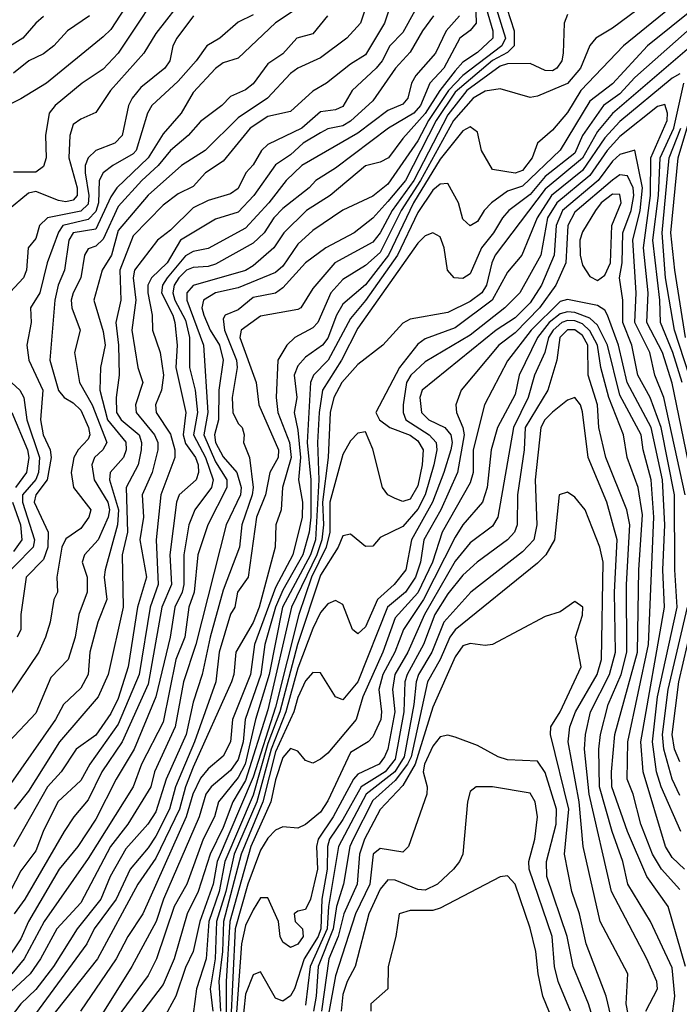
# Model space of a CAD drawing. Header units: metres. Extents: x -51132 to -49532, y -231222 to -229437.
# Tile 672 of 691: x -49933 to -49889, y -229620 to -229554. Entities that reach past the tile are written whole.
import ezdxf

# ---------------------------------------------------------------- set-up
doc = ezdxf.new("R2010")
doc.units = ezdxf.units.M
for name, color, linetype in [('CONTOUR_HALF', 8, 'Continuous'), ('CONTOUR_INDEX', 1, 'Continuous'), ('CONTOUR_INTER', 3, 'Continuous')]:
    doc.layers.add(name, color=color, linetype=linetype)

msp = doc.modelspace()

# ---------------------------------------------------------------- linework, layer by layer
at = {"layer": 'CONTOUR_HALF'}
for points, elevation in [([(-49924.534, -229550.759), (-49927.08, -229554.672), (-49927.58, -229555.157), (-49931.382, -229558.259), (-49933.08, -229559.308), (-49935.042, -229560.259)], 58.5), ([(-49902.732, -229552.759), (-49902.684, -229554.259), (-49903.08, -229554.745), (-49903.764, -229555.259), (-49904.845, -229557.259), (-49905.78, -229558.259), (-49906.39, -229559.759), (-49906.832, -229560.259), (-49908.536, -229561.259), (-49912.08, -229563.949), (-49913.376, -229564.759), (-49913.821, -229565.259), (-49915.58, -229566.642), (-49916.182, -229567.259), (-49916.83, -229568.259), (-49917.58, -229568.94), (-49920.08, -229570.36), (-49920.58, -229570.511), (-49921.58, -229570.563), (-49922.019, -229570.759), (-49922.541, -229571.259), (-49922.841, -229571.759), (-49922.939, -229572.259), (-49922.805, -229572.759), (-49922.08, -229574.094), (-49921.824, -229575.259), (-49921.832, -229577.259), (-49921.433, -229578.759), (-49921.285, -229580.259), (-49921.553, -229581.759), (-49920.749, -229583.259), (-49920.25, -229584.759), (-49920.359, -229585.259), (-49921.465, -229586.759), (-49921.864, -229587.759), (-49922.207, -229589.759), (-49922.201, -229591.759), (-49922.321, -229592.259), (-49922.792, -229593.259), (-49923.11, -229595.259), (-49924.08, -229599.262), (-49925.527, -229602.759), (-49926.724, -229604.759), (-49928.08, -229607.436), (-49929.282, -229609.259), (-49930.532, -229610.759), (-49932.58, -229614.259), (-49933.08, -229615.419), (-49934.08, -229616.904)], 52.5), ([(-49922.08, -229552.373), (-49924.08, -229554.954), (-49924.879, -229556.259), (-49927.103, -229558.759), (-49928.08, -229560.229), (-49929.08, -229560.659), (-49929.58, -229561.011), (-49929.807, -229561.759), (-49929.89, -229563.259), (-49929.321, -229565.259), (-49929.328, -229565.759), (-49929.58, -229566.079), (-49930.08, -229566.183), (-49930.58, -229566.102), (-49932.08, -229565.499), (-49932.58, -229565.606), (-49933.972, -229566.759)], 57.5), ([(-49888.58, -229552.291), (-49892.844, -229555.759), (-49895.686, -229558.759), (-49896.58, -229560.213), (-49897.58, -229561.407), (-49898.574, -229562.259), (-49898.945, -229563.259), (-49899.58, -229564.097), (-49900.08, -229564.268), (-49901.58, -229564.035), (-49902.325, -229562.759), (-49902.58, -229561.534), (-49903.08, -229561.169), (-49903.58, -229561.451), (-49905.08, -229563.333), (-49906.855, -229566.259), (-49908.534, -229569.759), (-49910.08, -229571.721), (-49911.58, -229573.026), (-49911.997, -229573.759), (-49912.58, -229575.288), (-49912.941, -229575.759), (-49914.08, -229576.564), (-49914.58, -229577.149), (-49914.84, -229577.759), (-49914.662, -229579.259), (-49914.84, -229580.259), (-49914.58, -229581.432), (-49914.402, -229583.259), (-49914.546, -229584.759), (-49914.286, -229586.259), (-49914.293, -229587.259), (-49914.921, -229589.759), (-49916.08, -229591.956), (-49917.486, -229595.759), (-49917.757, -229597.759), (-49918.953, -229600.759), (-49919.087, -229602.259), (-49919.58, -229603.227), (-49920.58, -229604.069), (-49921.08, -229604.676), (-49921.591, -229605.759), (-49922.036, -229607.259), (-49924.949, -229613.759), (-49925.95, -229615.259), (-49926.729, -229616.759), (-49929.099, -229620.259)], 49.5), ([(-49901.353, -229553.259), (-49900.729, -229555.259), (-49900.956, -229555.759), (-49903.58, -229557.741), (-49904.522, -229558.759), (-49905.863, -229560.759), (-49906.58, -229562.112), (-49908.58, -229565.009), (-49909.58, -229565.811), (-49911.58, -229566.737), (-49913.58, -229568.105), (-49914.58, -229569.011), (-49915.58, -229570.482), (-49916.08, -229570.913), (-49918.58, -229571.922), (-49920.08, -229572.266), (-49920.89, -229572.759), (-49920.988, -229573.259), (-49920.862, -229573.759), (-49920.448, -229574.759), (-49919.825, -229575.759), (-49919.571, -229576.759), (-49919.872, -229578.759), (-49919.889, -229580.759), (-49920.15, -229581.759), (-49920.086, -229582.259), (-49919.58, -229583.215), (-49918.662, -229584.259), (-49918.367, -229585.259), (-49918.422, -229585.759), (-49919.364, -229587.759), (-49921.392, -229595.759), (-49922.219, -229598.259), (-49922.783, -229601.259), (-49924.164, -229604.259), (-49924.402, -229605.259), (-49925.95, -229607.759), (-49927.09, -229609.259), (-49929.08, -229613.022), (-49930.673, -229614.759), (-49931.769, -229616.759), (-49932.458, -229617.759), (-49934.073, -229619.259)], 51.5), ([(-49908.463, -229553.259), (-49908.804, -229554.259), (-49910.08, -229556.377), (-49911.08, -229556.989), (-49912.668, -229558.259), (-49913.58, -229558.784), (-49915.08, -229560.146), (-49916.58, -229560.488), (-49917.779, -229561.259), (-49919.58, -229563.46), (-49920.748, -229564.259), (-49921.58, -229565.172), (-49922.58, -229565.657), (-49923.58, -229566.409), (-49925.58, -229568.458), (-49926.471, -229570.759), (-49926.413, -229572.759), (-49926.739, -229574.259), (-49926.563, -229575.759), (-49926.52, -229577.759), (-49926.725, -229579.259), (-49926.689, -229580.259), (-49926.395, -229580.759), (-49925.191, -229581.759), (-49925.031, -229582.259), (-49925.041, -229582.759), (-49925.261, -229583.759), (-49926.051, -229585.259), (-49925.973, -229588.259), (-49926.309, -229589.759), (-49926.263, -229593.259), (-49927.256, -229597.759), (-49927.919, -229599.259), (-49930.501, -229602.259), (-49932.58, -229605.559), (-49933.533, -229606.759)], 54.5), ([(-49931.58, -229553.81), (-49932.074, -229554.259), (-49932.949, -229555.259), (-49935.393, -229556.759)], 59.5), ([(-49912.611, -229553.759), (-49913.58, -229554.961), (-49914.658, -229555.259), (-49915.58, -229556.293), (-49916.58, -229556.968), (-49917.58, -229558.309), (-49918.08, -229558.71), (-49919.08, -229559.157), (-49919.655, -229559.759), (-49921.08, -229560.829), (-49921.919, -229561.759), (-49923.08, -229562.759), (-49923.907, -229563.759), (-49924.999, -229564.759), (-49926.58, -229566.494), (-49927.58, -229568.686), (-49928.08, -229569.145), (-49928.58, -229569.324), (-49928.841, -229569.759), (-49929.08, -229571.259), (-49929.597, -229572.259), (-49929.719, -229572.759), (-49929.69, -229573.259), (-49929.121, -229574.759), (-49929.505, -229576.259), (-49929.16, -229578.259), (-49928.318, -229579.759), (-49927.342, -229582.259), (-49927.604, -229582.759), (-49928.165, -229583.259), (-49928.347, -229583.759), (-49928.195, -229584.759), (-49927.268, -229586.259), (-49927.157, -229586.759), (-49927.248, -229587.259), (-49927.918, -229588.759), (-49928.833, -229589.759), (-49928.982, -229590.259), (-49928.667, -229591.259), (-49928.667, -229592.259), (-49929.219, -229593.759), (-49929.468, -229595.259), (-49929.921, -229596.759), (-49931.08, -229597.972), (-49932.08, -229600.352), (-49933.884, -229602.259)], 55.5), ([(-49905.537, -229553.759), (-49906.271, -229554.759), (-49907.08, -229556.182), (-49908.066, -229557.259), (-49909.58, -229559.436), (-49911.08, -229560.81), (-49911.58, -229561.105), (-49912.58, -229561.32), (-49913.08, -229561.569), (-49914.231, -229562.259), (-49915.08, -229563.041), (-49916.08, -229563.715), (-49917.529, -229565.759), (-49918.58, -229566.868), (-49920.08, -229567.343), (-49922.415, -229568.759), (-49923.324, -229570.259), (-49924.35, -229571.259), (-49924.595, -229571.759), (-49924.609, -229572.259), (-49924.315, -229573.759), (-49924.293, -229574.759), (-49923.787, -229576.259), (-49923.56, -229577.759), (-49923.695, -229578.759), (-49924.097, -229579.759), (-49924.044, -229580.259), (-49923.08, -229581.704), (-49922.81, -229582.759), (-49922.808, -229583.259), (-49923.746, -229585.759), (-49924.05, -229588.759), (-49923.918, -229591.759), (-49924.457, -229593.259), (-49925.179, -229597.759), (-49926.58, -229601.071), (-49928.477, -229603.759), (-49929.08, -229604.847), (-49930.615, -229606.259), (-49931.6, -229608.259), (-49932.08, -229609.537), (-49933.08, -229610.875), (-49933.8, -229612.259)], 53.5), ([(-49917.58, -229553.705), (-49918.58, -229554.179), (-49919.791, -229555.259), (-49920.666, -229555.759), (-49921.372, -229556.759), (-49922.58, -229558.123), (-49924.328, -229559.759), (-49924.624, -229560.259), (-49925.392, -229562.759), (-49925.58, -229562.989), (-49926.951, -229563.759), (-49927.591, -229564.259), (-49927.857, -229564.759), (-49927.898, -229566.259), (-49928.08, -229566.823), (-49928.58, -229567.363), (-49930.275, -229567.759), (-49930.58, -229568.224), (-49931.324, -229570.259), (-49931.816, -229572.259), (-49932.436, -229573.259), (-49932.394, -229574.259), (-49932.692, -229575.759), (-49932.543, -229576.759), (-49931.609, -229578.759), (-49931.763, -229580.759), (-49931.588, -229581.759), (-49931.121, -229582.759), (-49931.054, -229583.259), (-49931.318, -229584.759), (-49932.083, -229585.759), (-49932.186, -229586.259), (-49931.267, -229588.259), (-49931.278, -229589.259), (-49931.58, -229590.087), (-49932.72, -229591.259), (-49933.078, -229593.759), (-49933.083, -229594.759), (-49933.32, -229595.259)], 56.5), ([(-49896.58, -229553.671), (-49896.802, -229554.259), (-49896.861, -229556.259), (-49896.963, -229556.759), (-49897.298, -229557.259), (-49897.58, -229557.433), (-49898.08, -229557.411), (-49899.08, -229556.943), (-49900.58, -229556.962), (-49901.08, -229557.114), (-49903.302, -229558.759), (-49904.58, -229560.378), (-49906.847, -229564.759), (-49908.291, -229566.759), (-49909.08, -229568.26), (-49909.58, -229568.884), (-49912.113, -229570.259), (-49913.58, -229571.97), (-49914.382, -229573.259), (-49914.58, -229573.386), (-49917.08, -229573.828), (-49918.376, -229574.759), (-49918.469, -229575.259), (-49917.367, -229578.259), (-49917.195, -229579.759), (-49915.868, -229582.759), (-49915.91, -229583.259), (-49916.467, -229584.259), (-49916.756, -229585.759), (-49917.35, -229587.259), (-49917.899, -229591.259), (-49918.61, -229592.259), (-49918.805, -229593.259), (-49919.08, -229593.725), (-49919.834, -229596.259), (-49920.065, -229598.259), (-49921.497, -229602.259), (-49922.766, -229605.259), (-49923.155, -229606.759), (-49924.08, -229608.557), (-49924.58, -229609.337), (-49925.795, -229610.759), (-49926.729, -229612.759), (-49928.185, -229614.759), (-49928.67, -229615.759), (-49933.085, -229621.759)], 50.5), ([(-49888.58, -229554.784), (-49892.08, -229557.877), (-49893.08, -229558.973), (-49894.183, -229559.759), (-49895.585, -229561.759), (-49896.08, -229562.945), (-49898.08, -229564.499), (-49899.08, -229565.697), (-49900.499, -229566.759), (-49900.917, -229567.259), (-49901.512, -229568.259), (-49902.316, -229569.259), (-49903.08, -229570.989), (-49903.58, -229571.302), (-49904.147, -229571.259), (-49904.594, -229570.759), (-49904.823, -229569.259), (-49905.08, -229568.515), (-49905.58, -229568.259), (-49906.08, -229568.463), (-49906.58, -229568.938), (-49910.58, -229574.619), (-49911.669, -229576.759), (-49912.931, -229578.759), (-49913.174, -229580.259), (-49913.279, -229582.259), (-49913.188, -229584.759), (-49913.414, -229588.759), (-49913.75, -229589.759), (-49915.602, -229593.259), (-49916.496, -229597.759), (-49917.408, -229600.759), (-49918.109, -229603.759), (-49918.58, -229604.652), (-49919.88, -229606.259), (-49920.162, -229607.259), (-49920.903, -229608.759), (-49921.996, -229611.759), (-49922.847, -229613.259), (-49924.028, -229616.759), (-49924.58, -229617.869), (-49926.719, -229620.759)], 48.5), ([(-49889.08, -229557.642), (-49889.58, -229557.931), (-49893.08, -229560.829), (-49894.08, -229561.922), (-49895.58, -229564.105), (-49897.651, -229565.759), (-49898.604, -229567.259), (-49899.621, -229569.759), (-49900.58, -229570.881), (-49901.614, -229572.759), (-49904.08, -229574.599), (-49906.08, -229575.342), (-49906.58, -229575.701), (-49907.807, -229577.259), (-49909.385, -229580.259), (-49909.139, -229580.759), (-49908.436, -229581.259), (-49907.08, -229581.784), (-49906.58, -229582.147), (-49906.212, -229582.759), (-49906.284, -229583.759), (-49906.58, -229585.156), (-49907.08, -229586.051), (-49907.58, -229586.211), (-49908.08, -229586.01), (-49908.58, -229585.752), (-49908.935, -229585.259), (-49909.58, -229582.701), (-49910.08, -229581.562), (-49910.58, -229581.637), (-49911.08, -229582.148), (-49911.58, -229583.075), (-49912.441, -229586.259), (-49912.453, -229588.259), (-49912.694, -229589.259), (-49913.671, -229591.259), (-49914.515, -229593.759), (-49916.08, -229599.939), (-49917.58, -229604.61), (-49919.979, -229610.259), (-49920.247, -229611.759), (-49921.125, -229614.259), (-49921.582, -229616.259), (-49922.08, -229617.33), (-49922.734, -229619.259), (-49923.555, -229620.759)], 47.5), ([(-49888.914, -229578.259), (-49889.548, -229576.259), (-49890.366, -229574.259), (-49890.418, -229572.759), (-49890.872, -229568.759), (-49890.495, -229565.759), (-49890.383, -229563.259), (-49889.486, -229561.259), (-49888.801, -229558.259)], 47.5), ([(-49888.697, -229575.259), (-49889.414, -229570.759), (-49889.68, -229568.259), (-49889.199, -229563.259), (-49888.139, -229559.759)], 48.5), ([(-49888.73, -229585.759), (-49890.144, -229579.259), (-49890.739, -229577.759), (-49891.078, -229576.259), (-49892.079, -229574.259), (-49891.987, -229572.259), (-49892.209, -229568.759), (-49891.717, -229566.759), (-49891.56, -229565.259), (-49892.08, -229562.73), (-49893.08, -229563.02), (-49893.58, -229563.477), (-49894.535, -229564.759), (-49896.916, -229566.759), (-49897.343, -229567.759), (-49897.469, -229569.759), (-49898.316, -229571.759), (-49899.08, -229572.935), (-49900.08, -229573.933), (-49901.335, -229574.759), (-49906.276, -229578.759), (-49906.437, -229579.259), (-49906.336, -229580.259), (-49905.841, -229580.759), (-49904.772, -229581.259), (-49904.371, -229581.759), (-49904.287, -229582.259), (-49904.372, -229582.759), (-49904.84, -229584.259), (-49905.602, -229586.259), (-49906.986, -229588.759), (-49907.372, -229590.759), (-49908.165, -229591.759), (-49909.262, -229592.759), (-49910.08, -229594.579), (-49910.58, -229595.042), (-49910.931, -229594.759), (-49911.58, -229593.095), (-49912.08, -229592.809), (-49912.58, -229593.05), (-49913.08, -229593.624), (-49913.58, -229594.694), (-49914.58, -229597.344), (-49915.39, -229600.259), (-49916.372, -229602.759), (-49917.336, -229606.259), (-49918.83, -229609.759), (-49919.4, -229612.259), (-49920.023, -229614.259), (-49920.102, -229616.759), (-49920.448, -229618.759), (-49920.27, -229620.259)], 46.5), ([(-49893.58, -229565.681), (-49894.338, -229566.259), (-49894.705, -229566.759), (-49895.58, -229568.182), (-49895.747, -229568.759), (-49895.733, -229569.759), (-49895.58, -229570.411), (-49895.08, -229571.167), (-49894.58, -229571.438), (-49894.08, -229571.076), (-49893.708, -229570.259), (-49893.629, -229567.759), (-49892.99, -229566.259), (-49893.08, -229565.699), (-49893.58, -229565.681)], 45.5), ([(-49888.758, -229610.759), (-49889.58, -229609.99), (-49890.04, -229609.259), (-49891.536, -229604.259), (-49891.676, -229602.259), (-49890.095, -229593.259), (-49890.22, -229590.759), (-49890.084, -229587.759), (-49890.241, -229584.759), (-49890.985, -229581.259), (-49892.605, -229578.259), (-49893.177, -229575.759), (-49893.91, -229573.759), (-49894.08, -229573.424), (-49894.58, -229573.117), (-49896.58, -229572.716), (-49897.08, -229572.837), (-49899.002, -229574.759), (-49900.58, -229576.807), (-49902.112, -229579.759), (-49902.876, -229582.759), (-49902.884, -229584.259), (-49903.08, -229584.96), (-49904.943, -229588.259), (-49905.595, -229590.259), (-49906.58, -229592.307), (-49908.08, -229593.987), (-49908.908, -229596.259), (-49910.238, -229599.259), (-49910.703, -229600.759), (-49912.58, -229603.015), (-49913.08, -229603.427), (-49913.58, -229603.674), (-49914.08, -229603.508), (-49914.58, -229602.891), (-49915.08, -229602.7), (-49915.58, -229603.305), (-49916.08, -229604.792), (-49916.397, -229606.259), (-49917.72, -229609.259), (-49919.13, -229614.259), (-49919.372, -229618.259), (-49919.382, -229620.759)], 45.5), ([(-49888.706, -229617.259), (-49889.847, -229613.259), (-49891.288, -229611.259), (-49892.58, -229608.242), (-49893.614, -229605.259), (-49893.638, -229604.259), (-49893.416, -229601.759), (-49891.907, -229596.259), (-49891.817, -229590.759), (-49891.58, -229587.102), (-49891.852, -229585.259), (-49892.584, -229583.259), (-49892.843, -229581.759), (-49893.822, -229579.259), (-49894.355, -229577.259), (-49894.579, -229575.759), (-49895.08, -229574.801), (-49895.58, -229574.342), (-49896.08, -229574.136), (-49896.58, -229574.108), (-49896.959, -229574.259), (-49897.536, -229574.759), (-49897.852, -229575.259), (-49898.089, -229576.259), (-49898.789, -229577.759), (-49899.201, -229579.259), (-49900.183, -229581.259), (-49901.229, -229587.259), (-49901.58, -229587.851), (-49903.08, -229588.977), (-49904.08, -229590.183), (-49906.127, -229593.759), (-49907.231, -229596.259), (-49908.115, -229597.759), (-49908.272, -229598.759), (-49908.116, -229600.259), (-49908.577, -229602.759), (-49908.8, -229603.259), (-49909.146, -229603.759), (-49910.58, -229604.416), (-49910.866, -229604.759), (-49912.235, -229607.259), (-49913.231, -229608.759), (-49913.346, -229609.259), (-49913.264, -229610.759), (-49913.748, -229612.759), (-49914.08, -229613.463), (-49914.58, -229613.574), (-49914.823, -229613.759), (-49914.761, -229614.259), (-49914.286, -229614.759), (-49914.227, -229615.259), (-49914.58, -229615.778), (-49915.08, -229616.009), (-49915.58, -229615.64), (-49915.769, -229615.259), (-49915.872, -229614.259), (-49916.58, -229612.682), (-49917.08, -229612.681), (-49917.58, -229613.476), (-49918.08, -229614.528), (-49918.36, -229615.759), (-49918.744, -229621.259)], 44.5), ([(-49891.341, -229620.259), (-49890.58, -229618.759), (-49890.624, -229618.259), (-49891.29, -229616.759), (-49893.65, -229612.259), (-49895.135, -229605.759), (-49895.435, -229602.759), (-49895.373, -229601.759), (-49895.046, -229600.259), (-49893.767, -229597.759), (-49893.37, -229596.259), (-49893.442, -229592.259), (-49893.271, -229588.759), (-49893.951, -229586.259), (-49895.203, -229583.259), (-49895.58, -229580.205), (-49895.715, -229579.759), (-49896.08, -229579.267), (-49896.58, -229579.443), (-49897.58, -229580.236), (-49898.091, -229580.759), (-49898.366, -229581.259), (-49898.735, -229584.759), (-49898.628, -229587.759), (-49898.838, -229588.759), (-49899.58, -229589.566), (-49903.044, -229592.259), (-49904.831, -229594.259), (-49905.638, -229596.259), (-49906.519, -229597.759), (-49906.685, -229598.259), (-49906.844, -229599.759), (-49907.496, -229603.259), (-49908.1, -229604.259), (-49910.018, -229605.759), (-49911.879, -229609.259), (-49912.533, -229613.259), (-49912.619, -229614.759), (-49913.765, -229617.259), (-49914.08, -229619.859)], 43.5), ([(-49933.694, -229580.259), (-49932.642, -229582.759), (-49932.555, -229583.259), (-49932.711, -229584.259), (-49933.441, -229585.259)], 57.5), ([(-49933.634, -229586.259), (-49933.116, -229587.759), (-49933.008, -229588.759), (-49933.58, -229589.552)], 57.5), ([(-49893.279, -229622.259), (-49893.987, -229619.259), (-49895.322, -229615.759), (-49895.782, -229613.759), (-49896.296, -229612.259), (-49896.787, -229609.759), (-49896.493, -229606.759), (-49897.715, -229601.759), (-49897.7, -229601.259), (-49897.08, -229600.255), (-49895.669, -229597.259), (-49896.051, -229595.259), (-49895.58, -229593.806), (-49895.56, -229593.259), (-49896.08, -229592.885), (-49897.08, -229593.574), (-49898.08, -229593.89), (-49901.58, -229595.748), (-49902.08, -229595.82), (-49903.08, -229595.687), (-49903.58, -229595.847), (-49904.08, -229596.592), (-49905.58, -229599.944), (-49906.76, -229603.759), (-49907.58, -229605.166), (-49909.08, -229606.775), (-49910.134, -229608.759), (-49910.463, -229609.759), (-49910.617, -229611.759), (-49911.517, -229613.759), (-49911.901, -229615.259), (-49912.511, -229616.759), (-49913.018, -229620.259)], 42.5), ([(-49889.08, -229605.843), (-49889.589, -229604.759), (-49890.157, -229602.759), (-49890.23, -229601.759), (-49889.849, -229598.759), (-49888.575, -229593.259)], 46.5), ([(-49896.372, -229620.259), (-49897.199, -229618.259), (-49897.453, -229617.259), (-49897.614, -229615.259), (-49899.15, -229610.759), (-49899.158, -229610.259), (-49898.757, -229608.759), (-49898.593, -229607.259), (-49898.734, -229606.259), (-49899.08, -229605.68), (-49901.58, -229605.267), (-49902.682, -229605.259), (-49903.08, -229605.587), (-49903.251, -229606.259), (-49903.576, -229609.759), (-49903.793, -229610.259), (-49904.199, -229610.759), (-49905.261, -229611.759), (-49906.08, -229612.168), (-49906.58, -229612.113), (-49908.08, -229611.509), (-49908.58, -229611.475), (-49909.08, -229612.105), (-49909.836, -229613.759), (-49910.752, -229617.259), (-49911.284, -229618.259), (-49911.58, -229619.143), (-49911.7, -229620.259)], 41.5)]:
    msp.add_lwpolyline(points, dxfattribs=dict(at, elevation=elevation))
at = {"layer": 'CONTOUR_INDEX'}
for points, elevation in [([(-49889.118, -229551.259), (-49893.58, -229554.584), (-49894.693, -229555.259), (-49895.08, -229555.734), (-49895.716, -229557.259), (-49896.58, -229558.275), (-49898.58, -229559.136), (-49899.08, -229559.214), (-49901.08, -229558.641), (-49902.08, -229558.806), (-49902.871, -229559.259), (-49904.192, -229560.759), (-49906.388, -229564.759), (-49907.696, -229566.759), (-49909.08, -229569.578), (-49910.08, -229570.438), (-49911.58, -229571.371), (-49912.388, -229572.259), (-49913.262, -229574.259), (-49913.58, -229574.613), (-49914.798, -229575.259), (-49915.322, -229575.759), (-49915.93, -229576.759), (-49916.037, -229579.259), (-49915.924, -229580.259), (-49915.135, -229582.259), (-49915.032, -229583.259), (-49915.62, -229585.259), (-49915.69, -229586.759), (-49916.06, -229587.759), (-49916.098, -229589.259), (-49917.17, -229593.259), (-49917.58, -229594.293), (-49918.723, -229596.259), (-49918.856, -229597.759), (-49919.026, -229598.259), (-49921.58, -229603.95), (-49922.094, -229605.259), (-49922.499, -229606.759), (-49924.08, -229610.031), (-49925.27, -229611.759), (-49927.973, -229616.759), (-49932.339, -229622.259)], 50), ([(-49909.909, -229552.759), (-49910.413, -229554.259), (-49911.313, -229555.259), (-49913.08, -229556.574), (-49914.58, -229557.253), (-49915.08, -229557.62), (-49916.605, -229559.259), (-49918.58, -229560.575), (-49920.779, -229562.759), (-49922.365, -229563.759), (-49924.58, -229565.743), (-49926.58, -229568.099), (-49927.029, -229569.759), (-49927.653, -229570.759), (-49928.215, -229572.759), (-49927.58, -229574.857), (-49927.448, -229575.759), (-49927.77, -229577.259), (-49927.819, -229578.759), (-49927.293, -229580.759), (-49926.08, -229582.243), (-49926.048, -229582.759), (-49926.229, -229583.259), (-49927.11, -229584.259), (-49927.157, -229584.759), (-49926.57, -229586.759), (-49926.636, -229587.759), (-49927.46, -229590.759), (-49927.528, -229591.259), (-49927.334, -229592.759), (-49927.949, -229594.259), (-49928.487, -229596.259), (-49928.586, -229597.759), (-49929.08, -229598.67), (-49930.235, -229599.759), (-49930.771, -229600.759), (-49933.914, -229605.259)], 55), ([(-49889.08, -229612.113), (-49890.311, -229610.759), (-49890.893, -229609.759), (-49891.69, -229607.759), (-49892.202, -229605.759), (-49892.586, -229604.759), (-49892.558, -229602.259), (-49891.18, -229595.759), (-49890.812, -229587.259), (-49890.999, -229584.759), (-49891.53, -229582.759), (-49891.663, -229581.759), (-49893.08, -229579.096), (-49893.913, -229575.759), (-49894.58, -229574.422), (-49895.08, -229573.966), (-49896.08, -229573.585), (-49896.58, -229573.531), (-49897.08, -229573.674), (-49897.795, -229574.259), (-49898.588, -229575.259), (-49899.798, -229577.759), (-49900.08, -229579.056), (-49901.263, -229581.259), (-49901.666, -229582.759), (-49901.947, -229585.259), (-49902.255, -229586.259), (-49903.58, -229587.763), (-49904.08, -229588.582), (-49906.2, -229592.759), (-49907.53, -229594.759), (-49908.109, -229596.259), (-49908.907, -229597.759), (-49909.177, -229598.759), (-49909.003, -229600.259), (-49909.056, -229600.759), (-49909.58, -229601.916), (-49909.889, -229602.259), (-49911.08, -229602.974), (-49912.58, -229606.2), (-49913.08, -229606.952), (-49914.08, -229607.783), (-49914.58, -229608.016), (-49915.58, -229607.929), (-49916.08, -229608.168), (-49916.58, -229608.694), (-49917.08, -229609.491), (-49917.925, -229611.759), (-49918.777, -229614.759), (-49919.084, -229621.259)], 45)]:
    msp.add_lwpolyline(points, dxfattribs=dict(at, elevation=elevation))
at = {"layer": 'CONTOUR_INTER'}
for points, elevation in [([(-49923.08, -229550.981), (-49926.58, -229556.261), (-49927.58, -229557.323), (-49928.999, -229558.259), (-49930.794, -229559.759), (-49931.193, -229560.259), (-49931.448, -229561.759), (-49931.392, -229563.259), (-49931.58, -229563.822), (-49932.08, -229564.204), (-49933.58, -229564.208)], 58), ([(-49912.58, -229551.887), (-49916.08, -229554.237), (-49918.58, -229556.594), (-49919.58, -229556.894), (-49920.08, -229557.29), (-49921.58, -229558.88), (-49922.373, -229560.259), (-49923.58, -229561.656), (-49924.573, -229563.259), (-49926.685, -229565.259), (-49927.08, -229565.852), (-49928.08, -229568.023), (-49929.58, -229568.262), (-49929.887, -229568.759), (-49930.175, -229570.759), (-49930.589, -229571.759), (-49930.818, -229572.759), (-49931.143, -229576.759), (-49930.58, -229578.8), (-49930.197, -229579.259), (-49929.58, -229579.611), (-49929.08, -229580.105), (-49928.569, -229581.259), (-49928.473, -229581.759), (-49928.58, -229582.052), (-49929.264, -229582.759), (-49929.545, -229583.259), (-49929.725, -229584.259), (-49929.578, -229585.259), (-49928.41, -229586.759), (-49928.542, -229587.259), (-49929.08, -229588.004), (-49930.08, -229588.704), (-49930.348, -229589.259), (-49930.673, -229591.259), (-49930.643, -229592.259), (-49930.871, -229592.759), (-49931.118, -229594.259), (-49931.437, -229595.259), (-49931.874, -229596.259), (-49935.276, -229601.259)], 56), ([(-49906.08, -229552.166), (-49907.58, -229554.875), (-49908.442, -229555.759), (-49908.946, -229556.759), (-49909.362, -229557.259), (-49910.969, -229558.759), (-49911.58, -229559.82), (-49912.08, -229560.053), (-49913.08, -229560.177), (-49914.317, -229561.259), (-49916.58, -229562.356), (-49917.008, -229562.759), (-49917.58, -229563.719), (-49918.065, -229564.259), (-49918.58, -229565.295), (-49919.08, -229565.655), (-49920.58, -229566.092), (-49921.58, -229566.598), (-49923.08, -229568.081), (-49923.964, -229568.759), (-49925.487, -229570.759), (-49925.58, -229571.259), (-49925.401, -229572.759), (-49925.674, -229574.759), (-49925.262, -229577.259), (-49924.94, -229578.259), (-49925.428, -229579.759), (-49925.374, -229580.259), (-49924.159, -229581.759), (-49923.946, -229582.259), (-49923.933, -229582.759), (-49924.315, -229584.259), (-49924.972, -229585.759), (-49924.898, -229587.259), (-49925.131, -229588.759), (-49924.697, -229591.259), (-49925.292, -229593.259), (-49925.923, -229597.259), (-49926.58, -229599.366), (-49927.08, -229600.361), (-49928.08, -229601.817), (-49929.383, -229602.759), (-49930.389, -229604.259), (-49931.299, -229605.259), (-49933.58, -229609.268)], 54), ([(-49900.633, -229553.259), (-49900.152, -229554.759), (-49900.138, -229555.759), (-49900.58, -229556.215), (-49901.58, -229556.745), (-49904.08, -229558.872), (-49905.339, -229560.759), (-49907.394, -229564.759), (-49908.58, -229566.17), (-49909.58, -229567.281), (-49910.834, -229568.259), (-49912.715, -229569.259), (-49914.08, -229570.257), (-49915.58, -229571.939), (-49916.08, -229572.282), (-49917.58, -229572.582), (-49918.58, -229573.408), (-49919.451, -229573.759), (-49919.58, -229574.004), (-49919.493, -229574.759), (-49918.677, -229576.759), (-49918.649, -229577.259), (-49918.984, -229579.259), (-49918.935, -229580.259), (-49918.58, -229580.991), (-49918.305, -229581.259), (-49918.171, -229581.759), (-49918.218, -229582.259), (-49917.818, -229583.259), (-49917.564, -229585.259), (-49917.63, -229585.759), (-49918.331, -229587.759), (-49918.483, -229589.259), (-49919.58, -229592.139), (-49920.443, -229595.259), (-49920.986, -229597.759), (-49921.58, -229599.599), (-49922.052, -229601.759), (-49923.374, -229604.759), (-49924.08, -229606.929), (-49924.615, -229607.759), (-49926.08, -229609.416), (-49927.116, -229611.259), (-49927.748, -229612.759), (-49929.321, -229614.759), (-49930.894, -229617.259), (-49932.08, -229618.801), (-49933.088, -229619.759), (-49934.08, -229621.065)], 51), ([(-49902.022, -229553.259), (-49901.563, -229554.759), (-49901.576, -229555.259), (-49902.58, -229556.206), (-49903.58, -229556.867), (-49904.08, -229557.441), (-49905.11, -229558.759), (-49906.08, -229560.291), (-49907.58, -229561.962), (-49908.543, -229563.259), (-49909.08, -229563.54), (-49910.08, -229563.792), (-49912.418, -229565.759), (-49914.014, -229566.759), (-49915.532, -229568.259), (-49916.196, -229569.259), (-49917.58, -229570.457), (-49918.08, -229570.766), (-49921.58, -229571.78), (-49922.004, -229572.259), (-49922.005, -229572.759), (-49920.879, -229575.759), (-49920.594, -229580.259), (-49920.867, -229581.759), (-49920.08, -229583.562), (-49919.334, -229584.759), (-49919.323, -229585.259), (-49920.602, -229587.759), (-49921.272, -229589.759), (-49921.503, -229592.259), (-49921.862, -229593.259), (-49922.127, -229595.259), (-49922.741, -229596.759), (-49923.58, -229600.947), (-49925.026, -229603.759), (-49925.575, -229605.259), (-49928.58, -229610.058), (-49931.527, -229614.259), (-49932.871, -229616.759), (-49933.689, -229617.759)], 52), ([(-49888.08, -229553.224), (-49891.234, -229555.759), (-49893.58, -229558.299), (-49895.08, -229559.464), (-49897.08, -229562.734), (-49899.58, -229565.145), (-49900.58, -229565.47), (-49901.65, -229566.259), (-49902.135, -229566.759), (-49902.58, -229567.507), (-49903.08, -229567.782), (-49903.58, -229567.355), (-49903.856, -229566.259), (-49904.58, -229564.968), (-49905.08, -229565.015), (-49905.58, -229565.413), (-49906.58, -229566.889), (-49907.94, -229569.759), (-49910.08, -229572.768), (-49911.08, -229573.97), (-49912.567, -229576.759), (-49913.549, -229577.759), (-49913.74, -229578.259), (-49913.955, -229582.259), (-49913.727, -229584.759), (-49913.712, -229587.259), (-49913.824, -229588.259), (-49914.253, -229589.759), (-49915.58, -229592.12), (-49916.08, -229593.269), (-49916.801, -229595.759), (-49917.069, -229597.759), (-49918.094, -229600.759), (-49918.237, -229602.259), (-49918.58, -229603.446), (-49919.08, -229604.174), (-49920.368, -229605.259), (-49920.731, -229605.759), (-49921.18, -229607.259), (-49923.557, -229612.759), (-49924.044, -229614.259), (-49925.665, -229617.259), (-49927.849, -229620.759)], 49), ([(-49921.562, -229553.759), (-49922.668, -229555.259), (-49922.932, -229555.759), (-49923.131, -229556.759), (-49923.472, -229557.259), (-49925.08, -229558.539), (-49925.652, -229559.259), (-49925.895, -229559.759), (-49926.317, -229561.759), (-49926.799, -229562.259), (-49928.08, -229562.769), (-49928.592, -229563.259), (-49928.795, -229563.759), (-49928.799, -229564.259), (-49928.555, -229565.759), (-49928.58, -229566.339), (-49929.08, -229566.81), (-49931.313, -229567.259), (-49931.847, -229567.759), (-49932.08, -229568.643), (-49932.606, -229569.259), (-49932.706, -229570.759), (-49932.898, -229571.259), (-49934.08, -229572.527)], 57), ([(-49928.504, -229553.759), (-49929.969, -229554.759), (-49930.881, -229555.759), (-49931.58, -229556.299), (-49932.553, -229556.759), (-49933.58, -229557.591)], 59), ([(-49903.801, -229553.759), (-49904.691, -229554.759), (-49905.395, -229556.259), (-49906.716, -229557.759), (-49906.987, -229558.259), (-49907.25, -229559.259), (-49907.58, -229559.666), (-49908.58, -229560.09), (-49910.58, -229561.597), (-49914.325, -229563.759), (-49915.374, -229564.759), (-49916.527, -229566.259), (-49918.08, -229567.946), (-49920.58, -229569.296), (-49921.58, -229569.503), (-49922.08, -229569.787), (-49923.308, -229571.259), (-49923.616, -229571.759), (-49923.695, -229572.259), (-49922.931, -229573.759), (-49922.804, -229574.259), (-49922.65, -229575.759), (-49922.726, -229577.259), (-49922.077, -229580.259), (-49922.254, -229581.759), (-49922.08, -229582.337), (-49921.43, -229583.259), (-49921.238, -229583.759), (-49921.211, -229584.259), (-49921.386, -229584.759), (-49922.503, -229585.759), (-49922.695, -229586.259), (-49923.135, -229589.759), (-49923.03, -229591.759), (-49923.674, -229593.259), (-49924.58, -229598.398), (-49926.314, -229602.259), (-49927.676, -229604.259), (-49928.58, -229606.139), (-49929.54, -229607.259), (-49930.195, -229608.259), (-49932.824, -229612.759), (-49933.537, -229613.759)], 53), ([(-49888.58, -229556.019), (-49893.58, -229560.285), (-49894.58, -229561.487), (-49895.58, -229563.28), (-49898.08, -229565.349), (-49901.399, -229569.759), (-49901.632, -229570.259), (-49901.991, -229571.759), (-49902.301, -229572.259), (-49903.08, -229572.847), (-49904.58, -229573.572), (-49907.08, -229574.029), (-49907.58, -229574.282), (-49908.901, -229575.759), (-49910.58, -229577.058), (-49911.643, -229578.259), (-49912.178, -229579.259), (-49912.419, -229580.259), (-49912.566, -229583.259), (-49912.93, -229586.259), (-49912.877, -229587.759), (-49912.989, -229588.759), (-49913.32, -229589.759), (-49915.007, -229593.259), (-49916.58, -229600.129), (-49918.08, -229604.833), (-49918.937, -229606.259), (-49919.58, -229607.98), (-49920.434, -229609.759), (-49921.251, -229612.259), (-49921.984, -229613.759), (-49922.853, -229616.759), (-49923.58, -229618.459), (-49925.58, -229621.087)], 48), ([(-49888.063, -229585.759), (-49889.58, -229578.298), (-49890.23, -229576.259), (-49891.274, -229574.259), (-49891.19, -229572.259), (-49891.513, -229569.259), (-49891.031, -229565.759), (-49891.01, -229563.259), (-49889.915, -229560.759), (-49889.894, -229560.259), (-49890.08, -229559.694), (-49890.58, -229559.824), (-49893.08, -229561.825), (-49893.94, -229562.759), (-49895.08, -229564.434), (-49897.295, -229566.259), (-49897.911, -229567.259), (-49898.368, -229569.759), (-49899.754, -229572.259), (-49900.756, -229573.259), (-49903.08, -229575.093), (-49906.08, -229576.873), (-49907.045, -229577.759), (-49907.34, -229578.259), (-49907.561, -229579.759), (-49907.555, -229580.259), (-49907.374, -229580.759), (-49905.828, -229581.759), (-49905.345, -229582.259), (-49905.316, -229582.759), (-49905.501, -229583.759), (-49906.078, -229585.759), (-49906.58, -229586.719), (-49907.58, -229587.868), (-49909.08, -229588.618), (-49909.58, -229589.198), (-49910.08, -229589.216), (-49911.08, -229588.393), (-49911.58, -229588.508), (-49911.891, -229589.259), (-49913.08, -229591.132), (-49914.599, -229595.759), (-49915.787, -229600.259), (-49916.58, -229602.369), (-49917.58, -229605.83), (-49919.463, -229610.259), (-49919.831, -229612.259), (-49920.522, -229614.259), (-49920.719, -229616.759), (-49921.345, -229618.759), (-49921.58, -229620.447)], 47), ([(-49888.459, -229577.759), (-49889.441, -229574.759), (-49890.029, -229571.259), (-49890.25, -229568.259), (-49889.783, -229563.259), (-49889.002, -229561.259)], 48), ([(-49889.008, -229608.259), (-49890.318, -229605.259), (-49890.637, -229604.259), (-49890.898, -229602.259), (-49890.564, -229599.259), (-49889.25, -229593.259), (-49889.413, -229590.759), (-49889.426, -229585.759), (-49890.324, -229581.259), (-49891.066, -229579.259), (-49891.872, -229577.759), (-49892.287, -229575.759), (-49892.876, -229574.259), (-49892.895, -229572.759), (-49893.103, -229571.259), (-49892.94, -229570.259), (-49892.875, -229568.259), (-49892.334, -229566.759), (-49892.156, -229565.759), (-49892.201, -229565.259), (-49892.58, -229564.461), (-49893.08, -229564.386), (-49893.58, -229564.732), (-49896.08, -229566.886), (-49896.552, -229567.759), (-49896.684, -229570.259), (-49897.353, -229571.759), (-49898.442, -229573.259), (-49900.08, -229574.93), (-49901.173, -229575.759), (-49903.675, -229578.759), (-49904.034, -229579.759), (-49903.981, -229580.259), (-49903.56, -229581.259), (-49903.485, -229581.759), (-49903.926, -229584.259), (-49905.044, -229586.759), (-49906.184, -229588.759), (-49906.401, -229590.259), (-49906.733, -229591.259), (-49907.388, -229592.259), (-49908.595, -229593.259), (-49910.58, -229598.26), (-49911.58, -229599.457), (-49912.08, -229599.255), (-49913.08, -229597.658), (-49913.58, -229597.62), (-49914.08, -229598.194), (-49914.58, -229599.304), (-49914.845, -229600.259), (-49916.08, -229602.932), (-49916.919, -229606.259), (-49918.367, -229609.759), (-49919.561, -229614.259), (-49919.618, -229616.259), (-49919.859, -229618.259), (-49919.757, -229620.259)], 46), ([(-49889.619, -229620.759), (-49889.41, -229619.259), (-49889.58, -229617.352), (-49891.038, -229614.259), (-49892.554, -229611.759), (-49892.882, -229610.259), (-49893.593, -229608.259), (-49894.434, -229605.259), (-49894.482, -229602.759), (-49894.38, -229601.759), (-49893.86, -229599.759), (-49892.991, -229597.759), (-49892.607, -229596.259), (-49892.641, -229591.759), (-49892.407, -229587.759), (-49892.627, -229586.759), (-49894.022, -229583.259), (-49894.481, -229581.259), (-49894.567, -229579.759), (-49895.193, -229577.759), (-49895.23, -229575.759), (-49895.58, -229575.122), (-49896.08, -229574.738), (-49896.58, -229574.736), (-49897.094, -229575.259), (-49897.288, -229576.759), (-49897.897, -229578.759), (-49899.407, -229581.259), (-49899.476, -229582.759), (-49899.923, -229585.759), (-49899.939, -229587.759), (-49900.114, -229588.259), (-49900.587, -229588.759), (-49902.62, -229590.259), (-49903.58, -229591.134), (-49904.58, -229592.366), (-49905.43, -229593.759), (-49906.194, -229595.759), (-49907.296, -229597.759), (-49907.438, -229598.259), (-49907.501, -229600.259), (-49908.08, -229603.413), (-49908.745, -229604.259), (-49910.356, -229605.259), (-49911.58, -229607.452), (-49912.474, -229608.759), (-49912.616, -229609.259), (-49912.638, -229610.759), (-49912.982, -229612.759), (-49913.047, -229614.759), (-49913.233, -229615.259), (-49914.17, -229616.759), (-49914.816, -229618.759), (-49915.08, -229619.235), (-49915.58, -229619.572), (-49916.08, -229619.373), (-49917.08, -229617.618), (-49917.58, -229617.825), (-49918.08, -229619.118), (-49918.311, -229621.259)], 44), ([(-49934.239, -229577.759), (-49933.152, -229578.759), (-49932.896, -229579.259), (-49932.69, -229580.759), (-49931.829, -229583.259), (-49931.897, -229584.259), (-49932.08, -229584.745), (-49932.964, -229585.759), (-49932.979, -229586.259), (-49932.174, -229588.759), (-49932.253, -229589.259), (-49934.737, -229591.759)], 57), ([(-49892.368, -229621.259), (-49892.66, -229619.759), (-49892.548, -229617.759), (-49894.392, -229614.259), (-49895.54, -229609.259), (-49895.807, -229606.259), (-49896.531, -229602.259), (-49896.416, -229601.259), (-49896.046, -229600.259), (-49894.599, -229597.759), (-49894.316, -229596.759), (-49894.207, -229590.259), (-49894.41, -229589.259), (-49895.4, -229586.759), (-49896.08, -229585.914), (-49896.58, -229585.58), (-49897.14, -229585.759), (-49897.447, -229588.759), (-49898.035, -229589.759), (-49898.58, -229590.329), (-49904.08, -229594.77), (-49904.43, -229595.259), (-49905.082, -229596.759), (-49905.926, -229598.259), (-49907.027, -229603.259), (-49907.265, -229603.759), (-49908.08, -229604.838), (-49909.58, -229606.181), (-49910.9, -229608.759), (-49911.108, -229609.259), (-49911.536, -229611.759), (-49912.016, -229613.259), (-49912.226, -229614.759), (-49913.224, -229617.259), (-49913.356, -229619.259), (-49913.551, -229620.259)], 43), ([(-49889.08, -229603.603), (-49889.432, -229602.759), (-49889.594, -229601.759), (-49889.144, -229598.259), (-49887.986, -229593.259)], 47), ([(-49894.1, -229623.259), (-49895.179, -229619.759), (-49896.206, -229617.259), (-49896.604, -229615.259), (-49897.957, -229611.259), (-49897.981, -229610.259), (-49897.328, -229607.759), (-49897.317, -229606.759), (-49898.08, -229604.311), (-49898.58, -229603.559), (-49900.58, -229603.466), (-49901.219, -229603.259), (-49902.58, -229602.502), (-49904.08, -229601.957), (-49904.58, -229601.804), (-49905.08, -229601.931), (-49905.58, -229602.538), (-49906.12, -229603.759), (-49906.229, -229604.259), (-49905.95, -229605.259), (-49905.974, -229605.759), (-49907.187, -229609.259), (-49907.58, -229609.629), (-49909.08, -229609.374), (-49909.555, -229609.759), (-49909.777, -229611.759), (-49910.729, -229613.759), (-49912.08, -229617.895), (-49912.971, -229622.759)], 42), ([(-49897.58, -229620.819), (-49898.217, -229619.259), (-49898.544, -229617.759), (-49898.694, -229616.259), (-49899.08, -229614.708), (-49900.076, -229611.759), (-49900.58, -229611.203), (-49901.08, -229611.269), (-49905.08, -229613.381), (-49905.58, -229613.519), (-49907.08, -229613.528), (-49907.831, -229613.759), (-49908.054, -229615.259), (-49908.563, -229617.259), (-49908.568, -229618.759), (-49909.723, -229619.759), (-49909.705, -229620.259)], 41)]:
    msp.add_lwpolyline(points, dxfattribs=dict(at, elevation=elevation))

doc.saveas('drawing.dxf')
